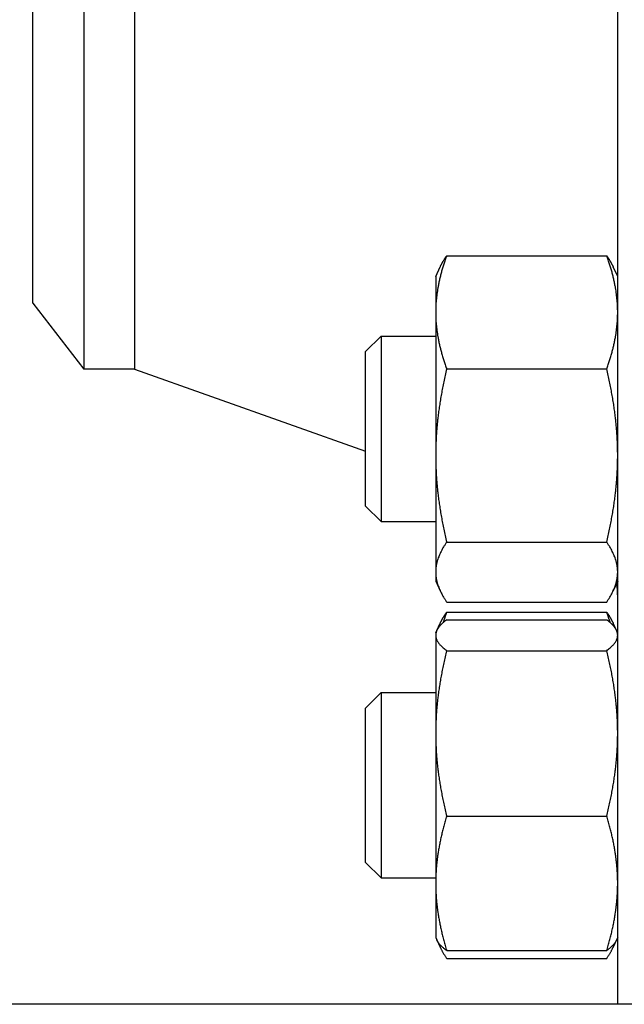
# Model space of a CAD drawing. Header units: inches. Extents: x 5 to 1128, y -85 to 748.
# Tile 590 of 656: x 921.99 to 924.84, y 337.61 to 342.26. Entities that reach past the tile are written whole.
import ezdxf

# ---------------------------------------------------------------- set-up
doc = ezdxf.new("R2010")
doc.units = ezdxf.units.IN
doc.header["$LTSCALE"] = 32
doc.header["$MEASUREMENT"] = 0
doc.layers.add('Visible (ANSI)', color=7, linetype='Continuous', lineweight=30)

msp = doc.modelspace()

# ---------------------------------------------------------------- linework, layer by layer
at = {"layer": 'Visible (ANSI)'}
for p, q in [((924.81078, 337.60867), (924.81078, 352.10867)), ((922.29057, 349.23617), (922.29057, 340.60617)), ((922.53078, 349.23617), (922.53078, 340.60617)), ((922.05078, 340.91867), (922.05078, 348.92367)), ((924.00365, 341.14241), (924.75892, 341.14241)), ((923.95178, 341.04398), (923.97313, 341.08976)), ((924.81078, 341.04398), (924.78943, 341.08976)), ((923.95178, 341.04398), (923.95178, 340.87517)), ((922.05078, 340.91867), (922.29057, 340.60617)), ((923.95178, 340.87517), (923.95178, 340.19921)), ((923.62078, 340.68956), (923.6937, 340.76248)), ((923.6937, 340.76248), (923.6937, 339.88748)), ((923.6937, 340.76248), (923.95178, 340.76248)), ((923.62078, 339.96039), (923.62078, 340.68956)), ((922.53078, 340.60617), (922.29057, 340.60617)), ((922.53078, 340.60617), (923.62078, 340.21893)), ((924.00365, 340.60793), (924.75892, 340.60793)), ((923.95178, 340.19921), (923.95178, 339.64902)), ((923.62078, 339.96039), (923.6937, 339.88748)), ((923.6937, 339.88748), (923.95178, 339.88748)), ((924.00365, 339.7905), (924.75892, 339.7905)), ((923.95178, 339.64902), (923.95178, 339.60598)), ((923.95178, 339.60598), (923.97313, 339.56019)), ((924.81078, 339.60598), (924.78943, 339.56019)), ((924.00365, 339.50754), (924.75892, 339.50754)), ((924.00365, 339.46008), (924.75892, 339.46008)), ((923.95703, 339.37291), (923.97313, 339.40744)), ((924.00365, 339.42318), (924.75892, 339.42318)), ((924.80553, 339.37291), (924.78943, 339.40744)), ((923.95178, 339.36165), (923.95703, 339.37291)), ((923.95178, 339.36165), (923.95178, 339.35057)), ((923.95178, 339.35057), (923.95178, 338.88769)), ((924.81078, 339.36165), (924.80553, 339.37291)), ((924.00365, 339.27796), (924.75892, 339.27796)), ((923.62078, 339.00723), (923.6937, 339.08015)), ((923.6937, 339.08015), (923.6937, 338.20515)), ((923.6937, 339.08015), (923.95178, 339.08015)), ((923.62078, 338.27807), (923.62078, 339.00723)), ((923.95178, 338.88769), (923.95178, 338.17978)), ((924.00365, 338.49743), (924.75892, 338.49743)), ((923.62078, 338.27807), (923.6937, 338.20515)), ((923.6937, 338.20515), (923.95178, 338.20515)), ((923.95178, 338.17978), (923.95178, 337.92365)), ((923.95178, 337.92365), (923.95703, 337.91239)), ((923.95703, 337.91239), (923.97313, 337.87787)), ((924.80553, 337.91239), (924.78943, 337.87787)), ((924.81078, 337.92365), (924.80553, 337.91239)), ((924.00365, 337.86213), (924.75892, 337.86213)), ((924.00365, 337.82522), (924.75892, 337.82522)), ((948.55578, 337.60867), (914.05578, 337.60867))]:
    msp.add_line(p, q, dxfattribs=at)
msp.add_arc((924.43578, 339.53143), 0.375, 0, 9.6845, dxfattribs=at)
for points, weights in [([(924.00365, 341.14241), (923.95178, 340.99919), (923.95178, 340.87517)], [1, 1.0379548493, 1]), ([(923.97313, 341.08976), (923.9849, 341.115), (924.00365, 341.14241)], [1.01733426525, 1.01339325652, 1]), ([(924.75892, 341.14241), (924.77766, 341.115), (924.78943, 341.08976)], [1, 1.01339325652, 1.01733426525]), ([(924.81078, 340.87517), (924.81078, 340.99919), (924.75892, 341.14241)], [1, 1.0379548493, 1]), ([(923.95178, 340.87517), (923.95178, 340.75114), (924.00365, 340.60793)], [1, 1.0379548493, 1]), ([(924.75892, 340.60793), (924.81078, 340.75114), (924.81078, 340.87517)], [1, 1.0379548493, 1]), ([(924.00365, 340.60793), (923.95178, 340.3889), (923.95178, 340.19921)], [1, 1.0379548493, 1]), ([(924.81078, 340.19921), (924.81078, 340.3889), (924.75892, 340.60793)], [1, 1.0379548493, 1]), ([(923.95178, 340.19921), (923.95178, 340.00953), (924.00365, 339.7905)], [1, 1.0379548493, 1]), ([(924.75892, 339.7905), (924.81078, 340.00953), (924.81078, 340.19921)], [1, 1.0379548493, 1]), ([(924.00365, 339.7905), (923.95178, 339.71468), (923.95178, 339.64902)], [1, 1.0379548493, 1]), ([(924.81078, 339.64902), (924.81078, 339.71468), (924.75892, 339.7905)], [1, 1.0379548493, 1]), ([(923.95178, 339.64902), (923.95178, 339.58336), (924.00365, 339.50754)], [1, 1.0379548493, 1]), ([(924.75892, 339.50754), (924.81078, 339.58336), (924.81078, 339.64902)], [1, 1.0379548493, 1]), ([(923.97313, 339.40744), (923.9849, 339.43268), (924.00365, 339.46008)], [1.01733426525, 1.01339325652, 1]), ([(924.00365, 339.46008), (923.99427, 339.43418), (923.98667, 339.40941)], [1, 1.00665836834, 1.01098059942]), ([(924.7759, 339.40941), (924.7683, 339.43418), (924.75892, 339.46008)], [1.01098059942, 1.00665836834, 1]), ([(924.75892, 339.46008), (924.77766, 339.43268), (924.78943, 339.40744)], [1, 1.01339325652, 1.01733426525]), ([(924.00365, 339.42318), (923.95178, 339.38427), (923.95178, 339.35057)], [1, 1.0379548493, 1]), ([(924.81078, 339.35057), (924.81078, 339.38427), (924.75892, 339.42318)], [1, 1.0379548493, 1]), ([(923.95178, 339.35057), (923.95178, 339.31687), (924.00365, 339.27796)], [1, 1.0379548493, 1]), ([(924.75892, 339.27796), (924.81078, 339.31687), (924.81078, 339.35057)], [1, 1.0379548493, 1]), ([(924.00365, 339.27796), (923.95178, 339.06882), (923.95178, 338.88769)], [1, 1.0379548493, 1]), ([(924.81078, 338.88769), (924.81078, 339.06882), (924.75892, 339.27796)], [1, 1.0379548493, 1]), ([(923.95178, 338.88769), (923.95178, 338.70657), (924.00365, 338.49743)], [1, 1.0379548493, 1]), ([(924.75892, 338.49743), (924.81078, 338.70657), (924.81078, 338.88769)], [1, 1.0379548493, 1]), ([(924.00365, 338.49743), (923.95178, 338.3272), (923.95178, 338.17978)], [1, 1.0379548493, 1]), ([(924.81078, 338.17978), (924.81078, 338.3272), (924.75892, 338.49743)], [1, 1.0379548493, 1]), ([(923.95178, 338.17978), (923.95178, 338.03236), (924.00365, 337.86213)], [1, 1.0379548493, 1]), ([(924.75892, 337.86213), (924.81078, 338.03236), (924.81078, 338.17978)], [1, 1.0379548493, 1]), ([(924.00365, 337.86213), (923.968, 337.88887), (923.95703, 337.91239)], [1, 1.02578038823, 1.01653872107]), ([(923.96361, 337.90104), (923.9763, 337.8652), (924.00365, 337.82522)], [1.01895290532, 1.01965956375, 1]), ([(924.80553, 337.91239), (924.79456, 337.88887), (924.75892, 337.86213)], [1.01653872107, 1.02578038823, 1]), ([(924.75892, 337.82522), (924.78626, 337.8652), (924.79896, 337.90104)], [1, 1.01965956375, 1.01895290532])]:
    msp.add_rational_spline(points, weights, degree=2, dxfattribs=at)

doc.saveas('drawing.dxf')
